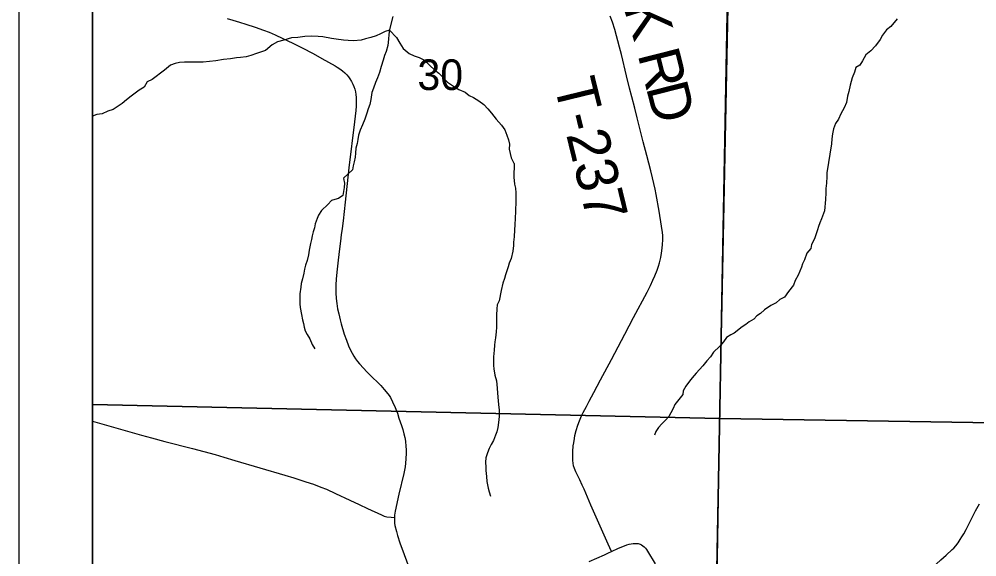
# Model space of a CAD drawing. Extents: x 0 to 34, y 0 to 22.
# Drawn here: x 10.5 to 11.807, y 17.845 to 18.58 of the extents above; entities that cross this region are included whole.
import ezdxf

# ---------------------------------------------------------------- set-up
doc = ezdxf.new("R2010")
doc.units = 0
for name, color, linetype in [('GM_X_Corporation', 7, 'Continuous'), ('GM_X_County_Road', 7, 'Continuous'), ('GM_X_Minor_River', 7, 'Continuous'), ('GM_X_Section_Text', 7, 'Continuous'), ('GM_X_Township_Road', 7, 'Continuous'), ('GM_X_Township_Road_Text', 7, 'Continuous'), ('SH_Data', 7, 'Continuous')]:
    doc.layers.add(name, color=color, linetype=linetype)

msp = doc.modelspace()

# ---------------------------------------------------------------- linework, layer by layer
at = {"layer": 'GM_X_Corporation'}
for points in [[(11.5001, 20.4), (10.6, 20.4), (10.6, 17.5523), (10.9447, 17.5459), (11.0329, 17.5442), (11.4477, 17.5329), (11.4514, 17.7789), (11.4741, 19.003), (11.486, 19.6423), (11.498, 20.2911)], [(10.6, 18.9967), (10.6, 18.0532), (11.4565, 18.0343), (11.4752, 18.9783)], [(11.4752, 18.9783), (12.4906, 18.9558), (12.4638, 18.0185), (11.4565, 18.0343)], [(10.6, 18.0532), (10.6, 17.0429), (11.4395, 17.0255), (11.4565, 18.0343)], [(11.4565, 18.0343), (12.4638, 18.0185), (12.4446, 17.0089), (11.4395, 17.0255)]]:
    msp.add_lwpolyline(points, close=True, dxfattribs=at)
msp.add_lwpolyline([(16.7661, 20.4), (11.5001, 20.4), (11.498, 20.2911), (11.486, 19.6423), (11.4741, 19.003), (11.4514, 17.7789), (11.4477, 17.5329), (11.8073, 17.526), (12.504, 17.5091), (12.7693, 17.5027), (12.7967, 17.502), (13.2742, 17.4966), (14.0954, 17.4811)], dxfattribs=at)
at = {"layer": 'GM_X_County_Road'}
for points in [[(10.7841, 18.5806), (10.7915, 18.5784), (10.8009, 18.5754), (10.8093, 18.5728), (10.8219, 18.5687), (10.8335, 18.5647), (10.841, 18.5619), (10.8492, 18.5584), (10.86, 18.5535), (10.8736, 18.5469), (10.8864, 18.5405), (10.9015, 18.5328), (10.9133, 18.5262), (10.9313, 18.5159), (10.9341, 18.5141), (10.9377, 18.5117), (10.9414, 18.509), (10.9445, 18.5063), (10.947, 18.5037), (10.9494, 18.5011), (10.9514, 18.4983), (10.9536, 18.4947), (10.9554, 18.4909), (10.9567, 18.4879), (10.958, 18.484), (10.959, 18.4804), (10.9595, 18.4766), (10.9599, 18.4726), (10.9601, 18.4671), (10.9598, 18.4609), (10.9594, 18.4551), (10.9575, 18.4396), (10.9501, 18.3765), (10.945, 18.3297), (10.942, 18.3044), (10.9407, 18.2936), (10.9397, 18.2849), (10.9386, 18.2765), (10.9373, 18.2658), (10.9354, 18.2504), (10.9336, 18.2343), (10.9327, 18.2246), (10.9323, 18.217), (10.9321, 18.206), (10.9325, 18.1981), (10.9334, 18.1913), (10.9347, 18.1839), (10.9361, 18.1773), (10.9381, 18.1692), (10.9397, 18.1636), (10.9438, 18.1496), (10.9466, 18.1414), (10.9495, 18.1337), (10.9518, 18.1285), (10.9546, 18.1233), (10.9567, 18.1196), (10.9591, 18.1159), (10.962, 18.1119), (10.9644, 18.1089), (10.9698, 18.1028), (10.9746, 18.0979), (10.982, 18.0909), (10.9897, 18.0835), (10.9938, 18.0791), (10.9982, 18.074), (11.0034, 18.0678), (11.005, 18.0655), (11.0066, 18.063), (11.0096, 18.057), (11.0131, 18.0492), (11.0162, 18.0415), (11.0184, 18.0349), (11.0219, 18.0246), (11.0235, 18.0194), (11.0252, 18.0131), (11.0262, 18.0083), (11.0271, 18.0032), (11.0279, 17.9959), (11.0281, 17.9917), (11.0282, 17.987), (11.0279, 17.979), (11.0275, 17.9732), (11.0267, 17.9681), (11.0249, 17.9593), (11.0184, 17.9307), (11.0132, 17.9075), (11.0128, 17.9049), (11.0124, 17.902), (11.0121, 17.899)], [(10.6, 18.0305), (10.667, 18.0117), (10.6808, 18.0079), (10.6987, 18.003), (10.7364, 17.9932), (10.7676, 17.9849), (10.7793, 17.9816), (10.7945, 17.9771), (10.8625, 17.9568), (10.8748, 17.953), (10.8913, 17.9479), (10.9017, 17.9444), (10.9116, 17.9406), (10.9194, 17.9375), (10.9317, 17.932), (10.9511, 17.9229), (10.9642, 17.9166), (10.9753, 17.9111), (10.9945, 17.9025), (10.9982, 17.901), (11.002, 17.9001), (11.0078, 17.8993), (11.0121, 17.899)], [(11.0121, 17.899), (11.0124, 17.8914), (11.0129, 17.8881), (11.0148, 17.8798), (11.0165, 17.8743), (11.0197, 17.8645), (11.0255, 17.8485), (11.052, 17.7769), (11.0531, 17.7742), (11.0544, 17.7716), (11.0555, 17.7694), (11.0567, 17.7676), (11.0584, 17.7657), (11.0604, 17.7639), (11.0618, 17.7629), (11.0633, 17.7621), (11.0647, 17.7615)], [(11.2781, 17.8388), (11.2989, 17.8481), (11.3042, 17.8508), (11.3084, 17.8527), (11.3179, 17.8571), (11.3216, 17.8587), (11.3295, 17.8616), (11.3326, 17.8626), (11.3378, 17.8635), (11.3403, 17.8637), (11.3448, 17.8635), (11.3474, 17.8627), (11.3492, 17.8618), (11.3513, 17.8604), (11.3532, 17.8588), (11.3549, 17.8572), (11.3561, 17.8555), (11.3577, 17.8529), (11.368, 17.8358)]]:
    msp.add_lwpolyline(points, dxfattribs=at)
at = {"layer": 'GM_X_Minor_River'}
for points in [[(11.0101, 18.5832), (11.0055, 18.5657), (11.0047, 18.5589), (11.0043, 18.5524), (11.0031, 18.5437), (11.0008, 18.5357), (10.9985, 18.53), (10.9969, 18.5236), (10.9942, 18.5152), (10.9919, 18.5069), (10.9889, 18.4997), (10.9865, 18.4932), (10.9835, 18.4853), (10.9812, 18.4796), (10.98, 18.4701), (10.9788, 18.4632), (10.9765, 18.4572), (10.9746, 18.4511), (10.9719, 18.4431), (10.9688, 18.4352), (10.9654, 18.4279), (10.9631, 18.4211), (10.9623, 18.4154), (10.9611, 18.4097), (10.9596, 18.4033), (10.9592, 18.3968), (10.9584, 18.3911), (10.9572, 18.385), (10.9557, 18.3793), (10.9549, 18.3737), (10.9429, 18.3624), (10.943, 18.3624)], [(11.6983, 18.5802), (11.6899, 18.5699), (11.6838, 18.565), (11.6785, 18.5578), (11.6751, 18.5518), (11.6686, 18.5434), (11.6625, 18.5366), (11.6556, 18.531), (11.651, 18.5226), (11.6476, 18.5169), (11.6419, 18.5135), (11.6403, 18.5075), (11.6369, 18.4995), (11.6342, 18.4896), (11.6323, 18.4809), (11.6307, 18.4745), (11.6292, 18.4657), (11.6261, 18.4585), (11.6215, 18.4502), (11.6181, 18.4433), (11.6142, 18.4373), (11.6115, 18.4297), (11.61, 18.4232), (11.6092, 18.4164), (11.6088, 18.4092), (11.6024, 18.37)], [(11.0054, 18.5646), (10.9994, 18.5627), (10.9933, 18.5597), (10.9872, 18.5571), (10.98, 18.5548), (10.9728, 18.5529), (10.9667, 18.5511), (10.9564, 18.5503), (10.9489, 18.5504), (10.9428, 18.5508), (10.9325, 18.5523), (10.9261, 18.5535), (10.9143, 18.5555), (10.9079, 18.5562), (10.8992, 18.5563), (10.8901, 18.5559), (10.8802, 18.5548), (10.8718, 18.5541), (10.8612, 18.5511), (10.8525, 18.5489), (10.8452, 18.5447), (10.8361, 18.5368), (10.8296, 18.5345), (10.8239, 18.533), (10.816, 18.53), (10.8099, 18.5281), (10.8023, 18.5274), (10.7966, 18.5267), (10.7886, 18.5256), (10.7791, 18.5248), (10.7685, 18.523), (10.751, 18.5208), (10.7256, 18.5209), (10.7188, 18.5205), (10.7131, 18.519), (10.7066, 18.5171), (10.6983, 18.5099), (10.6815, 18.4975), (10.6747, 18.4941), (10.6705, 18.4869), (10.664, 18.4827), (10.6529, 18.4744), (10.6465, 18.4695), (10.6404, 18.4646), (10.6282, 18.4562), (10.621, 18.454), (10.6134, 18.4506), (10.6062, 18.4495), (10.6, 18.4471)], [(11.0054, 18.5646), (11.0149, 18.5547), (11.0194, 18.5467), (11.0243, 18.5398), (11.0323, 18.5329), (11.0391, 18.5295), (11.0459, 18.5272), (11.0523, 18.5241), (11.0606, 18.5165), (11.0667, 18.5107), (11.0727, 18.5058), (11.0784, 18.5004), (11.0844, 18.4936), (11.0943, 18.4871), (11.1, 18.4836), (11.1087, 18.4798), (11.1143, 18.4756), (11.12, 18.4729), (11.1276, 18.4683), (11.1344, 18.463), (11.1397, 18.4572), (11.1446, 18.4511), (11.151, 18.4431), (11.1582, 18.4347), (11.1627, 18.4286), (11.1657, 18.4214), (11.168, 18.4149), (11.1691, 18.4089), (11.169, 18.402), (11.1701, 18.3963), (11.1716, 18.3902), (11.175, 18.383), (11.1754, 18.3825)], [(11.1754, 18.3824), (11.175, 18.3639), (11.1761, 18.3544), (11.1773, 18.3487), (11.1777, 18.3423), (11.1781, 18.3316), (11.1774, 18.3172), (11.1763, 18.299), (11.176, 18.2921), (11.1756, 18.2826), (11.1749, 18.275), (11.1745, 18.2705), (11.1738, 18.2629), (11.1716, 18.253), (11.1689, 18.2466), (11.1674, 18.2416), (11.1659, 18.2371), (11.1637, 18.2306), (11.1625, 18.2257), (11.1603, 18.2192), (11.158, 18.2093), (11.155, 18.1949), (11.1524, 18.1896), (11.1521, 18.1839), (11.1517, 18.1755), (11.1513, 18.1691), (11.1517, 18.1641), (11.1514, 18.1588), (11.151, 18.1524), (11.1503, 18.1444), (11.1492, 18.1391), (11.1488, 18.1345), (11.1481, 18.1277), (11.1473, 18.1186), (11.1474, 18.1068), (11.1478, 18.1022), (11.1493, 18.0935), (11.1513, 18.0859), (11.152, 18.0806), (11.1524, 18.0757), (11.1528, 18.0688), (11.1536, 18.0586), (11.1544, 18.0533), (11.1552, 18.0457), (11.1552, 18.0369), (11.1541, 18.029), (11.1534, 18.0221), (11.1519, 18.016), (11.15, 18.0115), (11.1474, 18.0043), (11.144, 17.9989), (11.1413, 17.9932), (11.1391, 17.9875), (11.1368, 17.9807), (11.1365, 17.9746), (11.1369, 17.9678), (11.1369, 17.9632), (11.1377, 17.9549), (11.1384, 17.9484), (11.14, 17.9389), (11.1415, 17.934), (11.1435, 17.9283)], [(11.6024, 18.37), (11.6024, 18.3647), (11.6021, 18.3556), (11.601, 18.3484), (11.601, 18.3423), (11.6006, 18.3332), (11.5992, 18.318), (11.595, 18.307), (11.5928, 18.3017), (11.5909, 18.2964), (11.5898, 18.2918), (11.5853, 18.2797), (11.5815, 18.2721), (11.5804, 18.2664), (11.5751, 18.2603), (11.5717, 18.2512), (11.5691, 18.2455), (11.5679, 18.2409), (11.5653, 18.2356), (11.563, 18.2299), (11.5593, 18.2227), (11.557, 18.2162), (11.5502, 18.2078), (11.5445, 18.2002), (11.5381, 18.1968), (11.5332, 18.1923), (11.526, 18.1888), (11.5173, 18.1828), (11.5116, 18.1778), (11.507, 18.1744), (11.5025, 18.1698), (11.4964, 18.1664), (11.4919, 18.1626), (11.487, 18.1596), (11.476, 18.1508), (11.4714, 18.1485), (11.4654, 18.1451), (11.4612, 18.139), (11.4559, 18.1326), (11.4476, 18.125), (11.4435, 18.1185), (11.4385, 18.1132), (11.4329, 18.1063), (11.4287, 18.1014), (11.4242, 18.0961), (11.4185, 18.09), (11.4147, 18.0854), (11.4098, 18.0786), (11.4064, 18.0721), (11.4057, 18.0672), (11.4023, 18.0623), (11.3947, 18.0535), (11.3925, 18.0478), (11.3894, 18.0421), (11.3868, 18.0368), (11.3823, 18.0319), (11.377, 18.0269), (11.3728, 18.022), (11.369, 18.0163), (11.3671, 18.0113)], [(10.9428, 18.3622), (10.9442, 18.3556), (10.9438, 18.3499), (10.9427, 18.3442), (10.9416, 18.3389), (10.9359, 18.3347), (10.931, 18.3332), (10.9264, 18.3321), (10.9215, 18.3267), (10.9128, 18.3184), (10.9086, 18.3119), (10.9067, 18.3074), (10.9041, 18.3001), (10.903, 18.2948), (10.9015, 18.2891), (10.9, 18.2838), (10.8989, 18.2789), (10.8978, 18.2735), (10.8966, 18.2686), (10.8959, 18.264), (10.8948, 18.2576), (10.8929, 18.25), (10.891, 18.2435), (10.8895, 18.2382), (10.8884, 18.2329), (10.8869, 18.2249), (10.885, 18.2188), (10.8843, 18.2135), (10.8832, 18.2044), (10.8832, 18.1995), (10.8832, 18.1911), (10.8836, 18.1858), (10.8852, 18.1763), (10.8867, 18.1691), (10.8879, 18.1642), (10.889, 18.1589), (10.8902, 18.1539), (10.8933, 18.149), (10.8967, 18.1429), (10.8998, 18.1353), (10.9036, 18.1296)]]:
    msp.add_lwpolyline(points, dxfattribs=at)
at = {"layer": 'GM_X_Township_Road'}
for points in [[(11.3084, 17.8527), (11.304, 17.8626), (11.2804, 17.9157), (11.2711, 17.9375), (11.2684, 17.9433), (11.265, 17.9505), (11.2598, 17.9613), (11.2581, 17.9658), (11.2568, 17.9694), (11.256, 17.9732), (11.2555, 17.9768), (11.2556, 17.9831), (11.2557, 17.9893), (11.2563, 17.9971), (11.2569, 18.0012), (11.2579, 18.0069), (11.2586, 18.0111), (11.2601, 18.0178), (11.2624, 18.025), (11.2649, 18.0311), (11.2677, 18.0377), (11.2699, 18.0424), (11.2743, 18.0507), (11.278, 18.0581), (11.2842, 18.0698), (11.2935, 18.0871), (11.3086, 18.1149), (11.3128, 18.1234), (11.3267, 18.1495), (11.3386, 18.1723), (11.357, 18.207), (11.3616, 18.216), (11.365, 18.2231), (11.3678, 18.2292), (11.3709, 18.237), (11.3727, 18.2424), (11.374, 18.2468), (11.3757, 18.2541), (11.3766, 18.2601), (11.3777, 18.2669), (11.3782, 18.2717), (11.3786, 18.2783), (11.3785, 18.2844), (11.3781, 18.2885), (11.3768, 18.2971), (11.3736, 18.3176), (11.3696, 18.34), (11.3679, 18.3477), (11.3645, 18.363), (11.3621, 18.3726), (11.3565, 18.3936), (11.3517, 18.4122), (11.3436, 18.4451), (11.3403, 18.4583), (11.3362, 18.4737), (11.3331, 18.4854), (11.329, 18.5022), (11.322, 18.5315), (11.3195, 18.5413), (11.313, 18.5654), (11.3097, 18.5754), (11.3068, 18.584)], [(11.7816, 17.8646), (11.7843, 17.8689), (11.7866, 17.8725), (11.7892, 17.8768), (11.7924, 17.8828), (11.8053, 17.908), (11.8108, 17.9175)], [(11.7157, 17.7923), (11.7167, 17.7956), (11.718, 17.7993), (11.7194, 17.8018), (11.7206, 17.8036), (11.7229, 17.8063), (11.7265, 17.8105), (11.7369, 17.8213), (11.7413, 17.8257), (11.7457, 17.8302), (11.7515, 17.8355), (11.7577, 17.8411), (11.765, 17.8474), (11.7735, 17.8551), (11.7756, 17.857), (11.7782, 17.8601), (11.7816, 17.8646)]]:
    msp.add_lwpolyline(points, dxfattribs=at)
at = {"layer": 'SH_Data'}
for points in [[(10.5, 20.5), (17.5, 20.5), (17.5, 13.5), (10.5, 13.5)], [(10.6, 20.4), (17.4, 20.4), (17.4, 13.6), (10.6, 13.6)]]:
    msp.add_lwpolyline(points, close=True, dxfattribs=at)

# ---------------------------------------------------------------- texts
at = {"layer": 'GM_X_Section_Text'}
msp.add_text('30', height=0.04186, rotation=0, dxfattribs=at).set_placement((11.0436, 18.4829))
at = {"layer": 'GM_X_Township_Road_Text'}
for s, height, rotation, p in [('K', 0.0568, 287.5629, (11.3246, 18.5957)), ('R', 0.0568, 284.2237, (11.3438, 18.5319)), ('T-237', 0.05682, 283.7067, (11.2294, 18.492)), ('D', 0.0568, 284.1909, (11.3553, 18.4867))]:
    msp.add_text(s, height=height, rotation=rotation, dxfattribs=at).set_placement(p)

doc.saveas('drawing.dxf')
